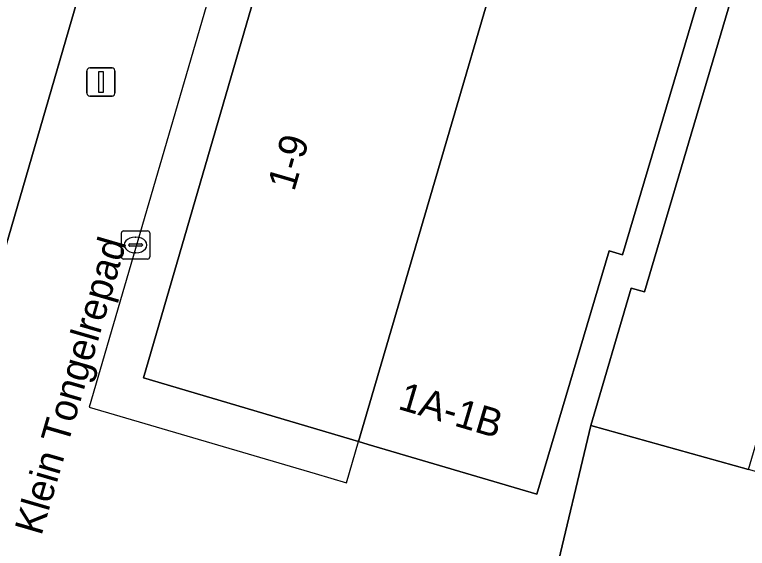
# Model space of a CAD drawing. Extents: x 162172 to 163187, y 382874 to 383685.
# Drawn here: x 163016.48 to 163042.45, y 383611.4 to 383630.31 of the extents above; entities that cross this region are included whole.
import ezdxf

# ---------------------------------------------------------------- set-up
doc = ezdxf.new("R2010")
doc.units = 0
for name, color, linetype in [('IMGEO_Kolk', 7, 'Continuous'), ('IMGEO_Lichtmast', 7, 'Continuous'), ('IMGEO_Openbare_ruimte_label', 7, 'Continuous'), ('IMGEO_Pand', 7, 'Continuous'), ('IMGEO_Pand_nummerreeks', 7, 'Continuous'), ('IMGEO_Pand_overbouw', 7, 'Continuous'), ('IMGEO_Parkeervlak_open', 7, 'Continuous'), ('IMGEO_Voetgangersgebied_open', 7, 'Continuous')]:
    doc.layers.add(name, color=color, linetype=linetype)

msp = doc.modelspace()

# ---------------------------------------------------------------- linework, layer by layer
at = {"layer": 'IMGEO_Kolk'}
for p, q in [((163020.262, 383621.726), (163020.262, 383622.578)), ((163020.337, 383622.652), (163021.189, 383622.652)), ((163021.263, 383622.578), (163021.263, 383621.726)), ((163020.75, 383622.432), (163020.775, 383622.432)), ((163020.521, 383622.146), (163020.521, 383622.158)), ((163020.959, 383622.109), (163020.561, 383622.109)), ((163020.564, 383622.195), (163020.962, 383622.195)), ((163021.005, 383622.158), (163021.005, 383622.146)), ((163020.773, 383621.872), (163020.748, 383621.872)), ((163021.189, 383621.652), (163020.337, 383621.652))]:
    msp.add_line(p, q, dxfattribs=at)
for points in [[(163020.262, 383621.726), (163020.262, 383622.578)], [(163020.337, 383622.652), (163021.189, 383622.652)], [(163021.263, 383622.578), (163021.263, 383621.726)], [(163021.189, 383621.652), (163020.337, 383621.652)]]:
    msp.add_lwpolyline(points, dxfattribs=at)
for centre, radius, start, end in [((163020.339, 383622.576), 0.0765, 91.552, 178.448), ((163020.339, 383622.576), 0.0765, 91.552, 178.448), ((163021.187, 383622.576), 0.0765, 1.552, 88.448), ((163021.187, 383622.576), 0.0765, 1.552, 88.448), ((163020.561, 383622.155), 0.0403, 85.8775, 175.7526), ((163020.558, 383622.145), 0.0366, 178.938, 274.7102), ((163020.962, 383622.152), 0.043, 264.8664, 352.4533), ((163020.966, 383622.157), 0.0386, 1.7309, 96.639), ((163020.339, 383621.728), 0.0765, 181.552, 268.448), ((163020.339, 383621.728), 0.0765, 181.552, 268.448), ((163021.187, 383621.728), 0.0765, 271.552, 358.448), ((163021.187, 383621.728), 0.0765, 271.552, 358.448)]:
    msp.add_arc(centre, radius, start, end, dxfattribs=at)
for centre, major_axis, ratio, start_param, end_param in [((163020.749, 383622.152), (-0.387, 0.002), 0.722429, 4.712389, 7.853982), ((163020.774, 383622.152), (-0.39, 0.002), 0.717154, 1.570796, 4.712389)]:
    msp.add_ellipse(centre, major_axis=major_axis, ratio=ratio, start_param=start_param, end_param=end_param, dxfattribs=at)
at = {"layer": 'IMGEO_Lichtmast'}
for p, q in [((163019.038, 383627.527), (163019.038, 383628.327)), ((163019.038, 383628.327), (163019.038, 383627.527)), ((163019.138, 383628.427), (163019.928, 383628.427)), ((163019.928, 383628.427), (163019.138, 383628.427)), ((163020.028, 383628.327), (163020.028, 383627.527)), ((163020.028, 383627.527), (163020.028, 383628.327)), ((163019.928, 383627.427), (163019.138, 383627.427)), ((163019.138, 383627.427), (163019.928, 383627.427))]:
    msp.add_line(p, q, dxfattribs=at)
msp.add_lwpolyline([(163019.458, 383628.302), (163019.608, 383628.302), (163019.608, 383627.552), (163019.458, 383627.552), (163019.458, 383628.302)], dxfattribs=at)
for centre, start, end in [((163019.138, 383628.327), 90, 180), ((163019.138, 383628.327), 90, 180), ((163019.928, 383628.327), 0, 90), ((163019.928, 383628.327), 360, 90), ((163019.138, 383627.527), 180, 270), ((163019.138, 383627.527), 180, 270), ((163019.928, 383627.527), 270, 0), ((163019.928, 383627.527), 270, 0)]:
    msp.add_arc(centre, 0.1, start, end, dxfattribs=at)
at = {"layer": 'IMGEO_Pand'}
for points in [[(163023.648, 383647.852), (163021.221, 383648.55), (163018.894, 383640.719), (163019.937, 383640.413), (163018.335, 383634.953), (163014.424, 383636.168), (163014.335, 383635.868), (163013.354, 383632.574), (163013.947, 383632.392), (163013.428, 383630.704), (163010.48, 383621.116), (163010.68, 383621.052), (163008.128, 383613.042), (163007.918, 383613.111), (163005.688, 383605.839), (163006.046, 383605.732), (163012.412, 383609.254)], [(163036.666, 383642.493), (163035.598, 383642.805), (163036.017, 383644.256), (163031.832, 383645.479), (163031.366, 383643.865), (163030.404, 383643.271), (163028.705, 383643.768), (163026.254, 383635.284), (163025.61, 383633.12), (163021.049, 383617.44), (163028.669, 383615.186)], [(163041.142, 383632.3), (163041.472, 383632.208), (163044.306, 383641.832), (163041.39, 383642.685), (163040.214, 383640.945), (163036.845, 383641.93), (163037.407, 383643.849), (163037.09, 383643.942), (163036.666, 383642.493), (163028.669, 383615.186), (163029.014, 383615.084), (163034.991, 383613.315), (163037.55, 383621.944), (163038.029, 383621.801)], [(163044.306, 383641.832), (163041.472, 383632.208), (163042.211, 383632.002), (163038.8, 383620.496), (163038.338, 383620.624), (163036.902, 383615.751), (163042.493, 383614.193), (163050.112, 383640.135)]]:
    msp.add_lwpolyline(points, close=True, dxfattribs=at)
at = {"layer": 'IMGEO_Pand_overbouw'}
msp.add_lwpolyline([(163025.61, 383633.12), (163024.493, 383633.455), (163024.131, 383633.563), (163019.123, 383616.399), (163027.134, 383614.052), (163028.242, 383613.727), (163028.669, 383615.186), (163021.049, 383617.44)], close=True, dxfattribs=at)
at = {"layer": 'IMGEO_Parkeervlak_open'}
msp.add_lwpolyline([(163036.902, 383615.751), (163035.59, 383610.248), (163059.042, 383603.752), (163060.367, 383608.459), (163059.746, 383608.632), (163055.887, 383609.785), (163044.645, 383612.915), (163044.835, 383613.54), (163042.493, 383614.193)], close=True, dxfattribs=at)
at = {"layer": 'IMGEO_Voetgangersgebied_open'}
msp.add_lwpolyline([(163035.59, 383610.248), (163036.902, 383615.751), (163038.338, 383620.624), (163038.8, 383620.496), (163042.211, 383632.002), (163041.472, 383632.208), (163041.142, 383632.3), (163038.029, 383621.801), (163037.55, 383621.944), (163034.991, 383613.315), (163029.014, 383615.084), (163028.669, 383615.186), (163021.049, 383617.44), (163025.61, 383633.12), (163026.254, 383635.284), (163028.705, 383643.768), (163029.254, 383645.67), (163029.404, 383646.189), (163028.3, 383646.532), (163027.91, 383646.645), (163025.312, 383647.416), (163023.648, 383647.852), (163012.412, 383609.254)], dxfattribs=at)

# ---------------------------------------------------------------- texts
at = {"layer": 'IMGEO_Openbare_ruimte_label'}
msp.add_text('Klein Tongelrepad', height=1, rotation=73.7948, dxfattribs=at).set_placement((163017.422, 383611.821))
at = {"layer": 'IMGEO_Pand_nummerreeks'}
for s, rotation, p in [('1-9', 73.7397, (163026.385, 383624.022)), ('1A-1B', 343.5103, (163030.027, 383616.349))]:
    msp.add_text(s, height=1, rotation=rotation, dxfattribs=at).set_placement(p)

doc.saveas('drawing.dxf')
